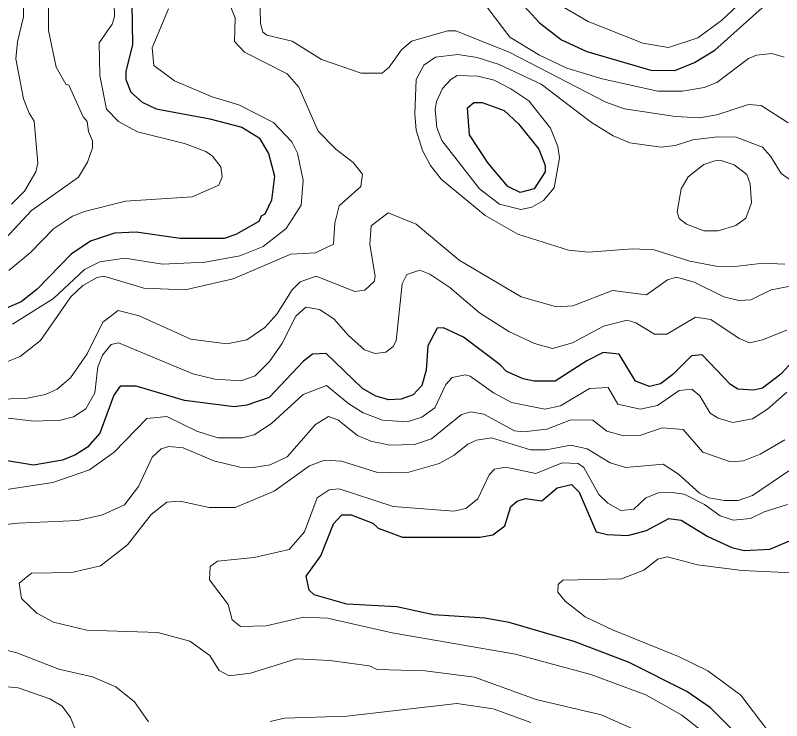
# Model space of a CAD drawing. Extents: x 673.3 to 698.5, y 6984.3 to 7012.3.
# Drawn here: x 681.676 to 682.725, y 6992.271 to 6993.236 of the extents above; entities that cross this region are included whole.
import ezdxf

# ---------------------------------------------------------------- set-up
doc = ezdxf.new("R2010")
doc.units = 0
doc.header["$LTSCALE"] = 0.032
doc.layers.add('1', color=7, linetype='Continuous', lineweight=25)
doc.layers.add('2', color=7, linetype='Continuous', lineweight=13)

msp = doc.modelspace()

# ---------------------------------------------------------------- linework, layer by layer
at = {"layer": '1'}
for points in [[(682.3615, 6993.2615), (682.3934, 6993.2264), (682.4235, 6993.2029), (682.4584, 6993.1872), (682.5459, 6993.1616), (682.5788, 6993.1608), (682.6059, 6993.1718), (682.6336, 6993.1888), (682.7159, 6993.2629)], [(681.8352, 6993.253), (681.8361, 6993.196), (681.8272, 6993.1602), (681.8271, 6993.1485), (681.8339, 6993.1312), (681.8494, 6993.1176), (681.8685, 6993.1085), (681.9422, 6993.0947), (681.9859, 6993.0833), (682.0095, 6993.0687), (682.0225, 6993.0475), (682.0307, 6993.0166), (682.0265, 6992.9838), (682.0172, 6992.9644), (682.0124, 6992.9616), (682.009, 6992.9544), (681.9774, 6992.9366), (681.9615, 6992.9312), (681.9015, 6992.9311), (681.8412, 6992.94), (681.8113, 6992.9386), (681.7788, 6992.9277), (681.7523, 6992.9097), (681.7055, 6992.8616), (681.6838, 6992.8445), (681.6533, 6992.8317)], [(682.5025, 6992.7727), (682.4808, 6992.7751), (682.4583, 6992.7636), (682.415, 6992.736), (682.386, 6992.736), (682.3712, 6992.7392), (682.3482, 6992.749), (682.3395, 6992.7582), (682.2893, 6992.7963), (682.262, 6992.809), (682.2535, 6992.8085), (682.2403, 6992.7844), (682.2383, 6992.7511), (682.2322, 6992.7299), (682.2205, 6992.7171), (682.2041, 6992.7113), (682.1873, 6992.7105), (682.1693, 6992.7156), (682.151, 6992.7261), (682.1012, 6992.7739), (682.0826, 6992.7729), (682.0704, 6992.7631), (682.0233, 6992.7134), (681.9927, 6992.7031), (681.9753, 6992.7007), (681.9074, 6992.7097), (681.8409, 6992.7291), (681.819, 6992.729), (681.8105, 6992.717), (681.7913, 6992.6649), (681.7745, 6992.6457), (681.7581, 6992.6352), (681.7403, 6992.6278), (681.7006, 6992.621), (681.6224, 6992.6339)], [(682.7455, 6992.7688), (682.7237, 6992.7455), (682.6989, 6992.7262), (682.6866, 6992.7235), (682.6651, 6992.7249), (682.6552, 6992.7313), (682.6162, 6992.7721), (682.6014, 6992.7704), (682.576, 6992.7452), (682.5591, 6992.7325), (682.5441, 6992.7285), (682.525, 6992.7358), (682.5025, 6992.7727)], [(682.6649, 6992.2514), (682.6278, 6992.289), (682.5953, 6992.3112), (682.5162, 6992.351), (682.441, 6992.3795), (682.3521, 6992.4059), (682.3185, 6992.4115), (682.2484, 6992.4164), (682.1979, 6992.427), (682.1295, 6992.431), (682.0848, 6992.4436), (682.078, 6992.4499), (682.074, 6992.4693), (682.0942, 6992.4971), (682.1112, 6992.5408), (682.1228, 6992.5531), (682.1354, 6992.5532), (682.165, 6992.5418), (682.1726, 6992.5349), (682.2058, 6992.5223), (682.3119, 6992.5223), (682.3296, 6992.5256), (682.346, 6992.5381), (682.354, 6992.5643), (682.363, 6992.5719), (682.3742, 6992.5753), (682.3968, 6992.572), (682.4176, 6992.5898), (682.4371, 6992.5946), (682.4476, 6992.5841), (682.4708, 6992.5296), (682.4862, 6992.5263), (682.5142, 6992.5249), (682.54, 6992.5314), (682.5704, 6992.5482)], [(682.5704, 6992.5482), (682.5872, 6992.5457), (682.624, 6992.5233), (682.6569, 6992.5085), (682.6735, 6992.5043), (682.7088, 6992.5059), (682.7413, 6992.5197)]]:
    msp.add_lwpolyline(points, dxfattribs=at)
msp.add_lwpolyline([(682.295, 6993.1099), (682.3033, 6993.1173), (682.3147, 6993.1172), (682.345, 6993.1061), (682.3647, 6993.088), (682.3923, 6993.0532), (682.4012, 6993.0312), (682.4012, 6993.0223), (682.3859, 6992.9989), (682.367, 6992.994), (682.3499, 6993.0022), (682.3232, 6993.0343), (682.2974, 6993.073)], close=True, dxfattribs=at)
at = {"layer": '2'}
for points in [[(681.7684, 6993.0975), (681.7488, 6993.1411), (681.745, 6993.1423), (681.7314, 6993.1658), (681.7213, 6993.2158), (681.7213, 6993.285), (681.712, 6993.3251), (681.6959, 6993.3577), (681.6902, 6993.3847), (681.6799, 6993.4052), (681.6663, 6993.4233)], [(681.6706, 6992.9781), (681.6884, 6992.996), (681.7038, 6993.0225), (681.7064, 6993.034), (681.7016, 6993.0915), (681.6944, 6993.1027), (681.687, 6993.1224), (681.6765, 6993.1772), (681.6788, 6993.2004), (681.687, 6993.2346), (681.6869, 6993.2554), (681.6779, 6993.2921), (681.6536, 6993.3342)], [(682.7004, 6993.2841), (682.6428, 6993.2296)], [(682.0104, 6993.2652), (682.0112, 6993.2252), (682.0148, 6993.2134), (682.0199, 6993.2092), (682.0546, 6993.2013), (682.0951, 6993.1762), (682.1491, 6993.1574), (682.1778, 6993.1575), (682.1876, 6993.1655), (682.2045, 6993.1895), (682.2181, 6993.2013), (682.2677, 6993.2152), (682.279, 6993.2152), (682.3527, 6993.1858), (682.4841, 6993.1177), (682.5097, 6993.1084), (682.5798, 6993.0979), (682.6123, 6993.0964), (682.6361, 6993.1005), (682.6795, 6993.1143), (682.697, 6993.1133), (682.734, 6993.0894)], [(681.8108, 6993.2544), (681.8116, 6993.2343), (681.8083, 6993.2245), (681.7906, 6993.199), (681.7913, 6993.1544), (681.8007, 6993.1079), (681.8168, 6993.0914), (681.8431, 6993.0773), (681.9072, 6993.061), (681.9364, 6993.0501), (681.9457, 6993.0437), (681.957, 6993.0294), (681.9589, 6993.0157), (681.9542, 6993.0039), (681.9178, 6992.9881), (681.8263, 6992.9823), (681.7703, 6992.9683), (681.754, 6992.9617), (681.7277, 6992.9442), (681.6964, 6992.9121), (681.6667, 6992.8872)], [(682.3114, 6993.2619), (682.353, 6993.2066)], [(681.6718, 6992.814), (681.7278, 6992.8489), (681.7703, 6992.8889), (681.7915, 6992.8994), (681.8258, 6992.9043), (681.8774, 6992.8961), (681.9358, 6992.8986), (681.9829, 6992.9075), (682.0149, 6992.9203), (682.0467, 6992.9447), (682.067, 6992.9769), (682.0697, 6993.0105), (682.0622, 6993.0481), (682.0545, 6993.0636), (682.0294, 6993.0898), (681.9818, 6993.1142), (681.9453, 6993.1249), (681.8934, 6993.1467), (681.8655, 6993.168), (681.863, 6993.1922), (681.8855, 6993.2456)], [(681.9739, 6992.876), (682.0527, 6992.9099), (682.0869, 6992.9116), (682.1115, 6992.9236), (682.113, 6992.952), (682.1193, 6992.9757), (682.1486, 6993.0025), (682.1511, 6993.0192), (682.1383, 6993.0353), (682.1145, 6993.0533), (682.0904, 6993.0782), (682.0638, 6993.1381), (682.0479, 6993.1565), (681.9893, 6993.1862), (681.9756, 6993.2006), (681.9769, 6993.2332), (681.9696, 6993.251)], [(682.6428, 6993.2296), (682.6102, 6993.2059), (682.57, 6993.1925), (682.5348, 6993.1986), (682.4602, 6993.2282), (682.4261, 6993.2477)], [(682.353, 6993.2066), (682.3934, 6993.1818), (682.431, 6993.1642), (682.4791, 6993.1494), (682.5554, 6993.1329), (682.5891, 6993.1326), (682.6189, 6993.1377), (682.6361, 6993.1446), (682.6795, 6993.1776), (682.6906, 6993.1821), (682.7118, 6993.1843), (682.7285, 6993.1793)], [(682.7296, 6992.8961), (682.6998, 6992.8976), (682.6608, 6992.8929), (682.6352, 6992.8932), (682.5993, 6992.9003), (682.5505, 6992.9157), (682.5207, 6992.9172), (682.4605, 6992.9124), (682.4332, 6992.9154), (682.3637, 6992.937), (682.3188, 6992.9624), (682.259, 6993.0123), (682.2442, 6993.031), (682.2332, 6993.0514), (682.2246, 6993.0795), (682.2228, 6993.1019), (682.2246, 6993.1485), (682.2352, 6993.1681), (682.2509, 6993.1794), (682.2814, 6993.1828), (682.3082, 6993.1787), (682.3383, 6993.1694), (682.3958, 6993.1423), (682.4646, 6993.09), (682.4944, 6993.0718), (682.5173, 6993.0619), (682.5598, 6993.056), (682.5794, 6993.0586), (682.6035, 6993.0663), (682.6374, 6993.0704), (682.6629, 6993.0696), (682.6987, 6993.0563), (682.7099, 6993.044), (682.7244, 6993.0201), (682.7463, 6993.0045)], [(681.6557, 6992.9242), (681.6976, 6992.9693), (681.762, 6993.0149), (681.7746, 6993.0356), (681.7813, 6993.0551), (681.7814, 6993.0647), (681.7758, 6993.0777), (681.7741, 6993.0912), (681.7684, 6993.0975)], [(682.7396, 6992.8662), (682.7108, 6992.861), (682.6827, 6992.8471), (682.6664, 6992.8464), (682.6458, 6992.8512), (682.6051, 6992.8715), (682.5811, 6992.8781), (682.5688, 6992.8747), (682.54, 6992.8539), (682.4935, 6992.8602), (682.439, 6992.8391), (682.4169, 6992.8375), (682.3681, 6992.8515), (682.2835, 6992.9013), (682.2245, 6992.9506), (682.1861, 6992.9661), (682.1627, 6992.9484), (682.161, 6992.9232), (682.1683, 6992.8792), (682.1672, 6992.8723), (682.1542, 6992.8606), (682.1407, 6992.8586), (682.0878, 6992.8796), (682.0659, 6992.8718), (682.0548, 6992.8607), (682.0339, 6992.8276), (682.0171, 6992.8093), (681.9925, 6992.7927), (681.9654, 6992.787), (681.9162, 6992.7933), (681.8452, 6992.8255), (681.8164, 6992.8324), (681.7957, 6992.8165), (681.7738, 6992.7733), (681.7513, 6992.7405), (681.7329, 6992.7248), (681.7169, 6992.7177), (681.6898, 6992.7121), (681.5026, 6992.7079)], [(682.481, 6992.8113), (682.4384, 6992.7884), (682.4114, 6992.7805), (682.3866, 6992.7877), (682.3515, 6992.8038), (682.3111, 6992.8296), (682.2707, 6992.8641), (682.2432, 6992.8822), (682.2296, 6992.8878), (682.2116, 6992.8821), (682.2052, 6992.869), (682.197, 6992.7912), (682.1932, 6992.7835), (682.1832, 6992.7754), (682.1683, 6992.774), (682.1539, 6992.7788), (682.1313, 6992.7988), (682.1119, 6992.8213), (682.0921, 6992.834), (682.0736, 6992.8372), (682.0599, 6992.8251), (682.0404, 6992.787), (682.0235, 6992.7627), (682.004, 6992.7431), (681.9846, 6992.7365), (681.9487, 6992.7388), (681.9187, 6992.7461), (681.8168, 6992.7884), (681.8068, 6992.786), (681.7949, 6992.7714), (681.7888, 6992.7557), (681.7846, 6992.7198), (681.7724, 6992.6982), (681.7552, 6992.687), (681.7373, 6992.6826), (681.7014, 6992.6811), (681.658, 6992.686)], [(681.6618, 6992.7617), (681.6823, 6992.7696), (681.7101, 6992.7914), (681.7516, 6992.8515), (681.7679, 6992.8669), (681.7879, 6992.8778), (681.797, 6992.8797), (681.8517, 6992.8633), (681.9081, 6992.8611), (681.9739, 6992.876)], [(682.7322, 6992.8057), (682.6988, 6992.7924), (682.6808, 6992.7886), (682.667, 6992.7944), (682.6279, 6992.8202), (682.607, 6992.8236), (682.5677, 6992.8001), (682.5507, 6992.8001), (682.5252, 6992.8157), (682.5136, 6992.8194), (682.481, 6992.8113)], [(681.6641, 6992.5875), (681.7272, 6992.5972), (681.7773, 6992.6144), (681.8112, 6992.6388), (681.8557, 6992.6849), (681.883, 6992.6876), (681.924, 6992.6677), (681.953, 6992.6583), (681.9862, 6992.6583), (682.0025, 6992.6625), (682.0266, 6992.6779), (682.0698, 6992.7177), (682.1017, 6992.73), (682.1324, 6992.7048), (682.1518, 6992.6926), (682.1785, 6992.6827), (682.212, 6992.6802), (682.2321, 6992.6869), (682.25, 6992.6994), (682.2653, 6992.7315), (682.2738, 6992.7408), (682.2923, 6992.7446), (682.2987, 6992.7429), (682.3303, 6992.7199), (682.355, 6992.7066), (682.4009, 6992.6974), (682.422, 6992.7024), (682.4618, 6992.7259), (682.4875, 6992.7273), (682.5007, 6992.7043), (682.5312, 6992.6974), (682.5551, 6992.7026), (682.5848, 6992.7232), (682.602, 6992.725), (682.613, 6992.7158), (682.6272, 6992.6923), (682.6379, 6992.6853), (682.6583, 6992.6795), (682.6849, 6992.6845), (682.7058, 6992.6974), (682.7319, 6992.7208)], [(682.7296, 6992.6556), (682.6958, 6992.6361), (682.6726, 6992.6268), (682.6548, 6992.6257), (682.6171, 6992.6389), (682.5901, 6992.6696), (682.5612, 6992.6721), (682.5321, 6992.6621), (682.5091, 6992.6611), (682.4855, 6992.6673), (682.4663, 6992.6826), (682.4363, 6992.6829), (682.4035, 6992.6702), (682.3709, 6992.6665), (682.3594, 6992.6679), (682.317, 6992.6909), (682.2996, 6992.694), (682.2866, 6992.6902), (682.2456, 6992.657), (682.2221, 6992.6494), (682.1885, 6992.6485), (682.1625, 6992.654), (682.144, 6992.6616), (682.1173, 6992.683), (682.1043, 6992.6875), (682.0866, 6992.6765), (682.0481, 6992.6325), (682.0244, 6992.6215), (682.0016, 6992.6176), (681.983, 6992.6183), (681.9475, 6992.6268), (681.9055, 6992.6446), (681.8859, 6992.6467), (681.8754, 6992.6435), (681.8631, 6992.6321), (681.8442, 6992.5916), (681.825, 6992.5669), (681.795, 6992.5531), (681.7611, 6992.5451), (681.6791, 6992.5418), (681.6214, 6992.5353)], [(682.5407, 6992.2514), (682.4778, 6992.2795), (682.3887, 6992.3003), (682.3042, 6992.3307), (682.237, 6992.3398), (682.1711, 6992.3415), (682.1602, 6992.3463), (682.1064, 6992.3536), (682.0605, 6992.3561), (681.9977, 6992.3366), (681.9686, 6992.3327), (681.9549, 6992.3401), (681.9421, 6992.3607), (681.9146, 6992.3803), (681.871, 6992.3919), (681.7736, 6992.3953), (681.7277, 6992.406), (681.7052, 6992.4185), (681.6842, 6992.4387), (681.6807, 6992.4595), (681.6978, 6992.4733), (681.753, 6992.4742), (681.7925, 6992.4834), (681.8293, 6992.5122), (681.8616, 6992.5535), (681.8829, 6992.5703), (681.9013, 6992.5718), (681.9412, 6992.563), (681.9768, 6992.5631), (682.0301, 6992.5854), (682.0787, 6992.6199), (682.0991, 6992.6279), (682.1224, 6992.6265), (682.1701, 6992.6115), (682.2111, 6992.6103), (682.256, 6992.6231), (682.2767, 6992.6349), (682.2955, 6992.6498), (682.3071, 6992.6551), (682.3278, 6992.6583), (682.3813, 6992.6418), (682.4026, 6992.6419), (682.4364, 6992.6484), (682.4585, 6992.6435), (682.4903, 6992.6243), (682.5116, 6992.6176), (682.563, 6992.6224), (682.5836, 6992.6085), (682.6125, 6992.5829)], [(682.505, 6992.5591), (682.4871, 6992.569), (682.4745, 6992.5809), (682.4541, 6992.6176), (682.4465, 6992.6232), (682.4244, 6992.624), (682.3883, 6992.6094), (682.3475, 6992.6183), (682.3318, 6992.6153), (682.3247, 6992.6078), (682.309, 6992.575), (682.2927, 6992.5617), (682.2761, 6992.5581), (682.193, 6992.5646), (682.1193, 6992.5886), (682.1056, 6992.5874), (682.0889, 6992.5763), (682.0716, 6992.5299), (682.0506, 6992.5057), (682.0028, 6992.4946), (681.9524, 6992.4898), (681.9426, 6992.4825), (681.9416, 6992.4643), (681.9671, 6992.4302), (681.9725, 6992.4093), (681.9838, 6992.4004), (682.0192, 6992.401), (682.0703, 6992.4131), (682.1029, 6992.4116), (682.1916, 6992.3916), (682.3605, 6992.3626), (682.4638, 6992.3347), (682.539, 6992.3068), (682.5883, 6992.2789), (682.6227, 6992.2518)], [(682.6125, 6992.5829), (682.6255, 6992.5765), (682.6466, 6992.5726), (682.6654, 6992.5728), (682.6849, 6992.5794), (682.7349, 6992.6133)], [(682.733, 6992.567), (682.7009, 6992.5572), (682.6824, 6992.5482), (682.6586, 6992.5459), (682.6409, 6992.5515), (682.6192, 6992.5672), (682.5914, 6992.5812), (682.5751, 6992.5837), (682.5566, 6992.5833), (682.539, 6992.5764), (682.5224, 6992.5609), (682.505, 6992.5591)], [(682.705, 6992.259), (682.6693, 6992.3062), (682.6238, 6992.3394), (682.5836, 6992.3593), (682.4935, 6992.3955), (682.4561, 6992.4136), (682.4284, 6992.4349), (682.4184, 6992.447), (682.4192, 6992.4576), (682.4252, 6992.4636), (682.5055, 6992.4653), (682.5362, 6992.4773), (682.5555, 6992.4922), (682.5685, 6992.4954), (682.6097, 6992.4847), (682.671, 6992.4767), (682.7489, 6992.4732)], [(681.5999, 6992.3838), (681.6778, 6992.3643), (681.7351, 6992.3419), (681.7813, 6992.3315), (681.8132, 6992.3178), (681.8387, 6992.2973), (681.858, 6992.2698)], [(681.6263, 6992.0746), (681.6948, 6992.1302), (681.7377, 6992.1723), (681.7556, 6992.2067), (681.7619, 6992.2345), (681.7618, 6992.2495), (681.7512, 6992.2758), (681.7397, 6992.2911), (681.7231, 6992.3013), (681.6797, 6992.3162), (681.6314, 6992.3211)], [(682.0247, 6992.2704), (682.0442, 6992.2746), (682.1297, 6992.2775), (682.2801, 6992.295), (682.3299, 6992.2877), (682.3815, 6992.2691)]]:
    msp.add_lwpolyline(points, dxfattribs=at)
for points in [[(682.2598, 6993.0654), (682.2527, 6993.0831), (682.2505, 6993.1077), (682.2522, 6993.1185), (682.2606, 6993.1365), (682.272, 6993.1487), (682.2808, 6993.1541), (682.309, 6993.1534), (682.3315, 6993.1476), (682.3543, 6993.1361), (682.379, 6993.1193), (682.4084, 6993.082), (682.4185, 6993.057), (682.4207, 6993.0416), (682.4135, 6993.0006), (682.3987, 6992.9832), (682.3831, 6992.9738), (682.3679, 6992.971), (682.3386, 6992.9779), (682.3111, 6992.9993)], [(682.5872, 6992.9993), (682.597, 6993.0153), (682.6185, 6993.0323), (682.6336, 6993.0376), (682.6423, 6993.0377), (682.6602, 6993.032), (682.6773, 6993.0188), (682.6821, 6993.006), (682.6838, 6992.98), (682.6762, 6992.9588), (682.6621, 6992.9491), (682.638, 6992.9417), (682.6183, 6992.9416), (682.5948, 6992.9507), (682.5848, 6992.9585), (682.5821, 6992.9678)]]:
    msp.add_lwpolyline(points, close=True, dxfattribs=at)

doc.saveas('drawing.dxf')
